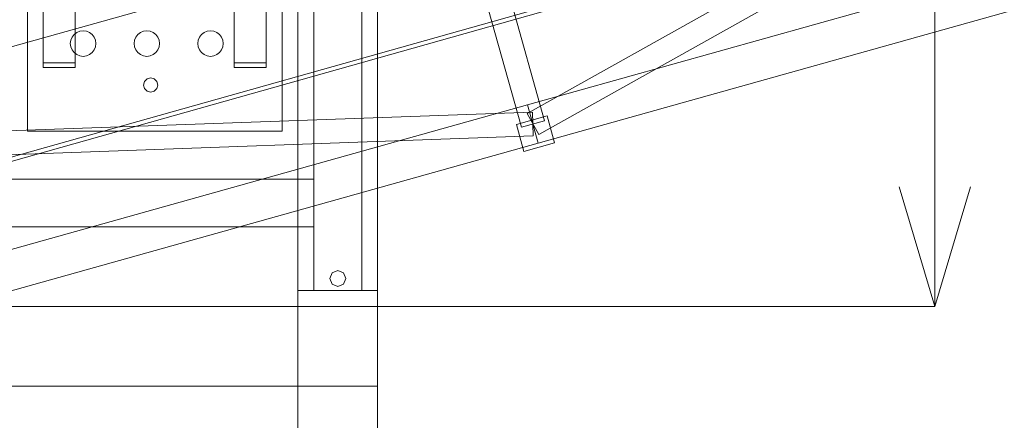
# Model space of a CAD drawing. Header units: millimetres. Extents: x -4738 to 65662, y -68080 to 6847.
# Tile 769 of 1056: x 5500 to 6737, y 957 to 1460. Entities that reach past the tile are written whole.
import ezdxf

# ---------------------------------------------------------------- set-up
doc = ezdxf.new("R2010")
doc.units = ezdxf.units.MM
for name, color, linetype, lineweight in [('COTAS_P', 1, 'Continuous', 0), ('lateral_C01', 7, 'Continuous', 0), ('lateral_dosificador', 7, 'Continuous', 0)]:
    doc.layers.add(name, color=color, linetype=linetype, lineweight=lineweight)
doc.dimstyles.new('R19_100', dxfattribs={"dimtxt": 250, "dimasz": 150, "dimexe": 150, "dimexo": 80, "dimgap": 100, "dimtad": 1, "dimtih": 1, "dimtoh": 1, "dimdsep": 46, "dimcen": 0.09, "dimadec": 0, "dimazin": 0, "dimtfac": 1, "dimtdec": 4, "dimtofl": 0, "dimtmove": 0, "dimatfit": 3, "dimfxl": 1, "dimtolj": 1, "dimtzin": 0, "dimarcsym": 0})

# ---------------------------------------------------------------- blocks, each defined once
blk = doc.blocks.new('DIM_R30_1')
at = {"layer": 'COTAS_P'}
for p, q in [((807.3, 1106.7), (9950.7, 3666.7)), ((9950.7, 3666.7), (9794.1, 3669.6)), ((9950.7, 3666.7), (9818.4, 3582.9)), ((10193.4, 2800), (9950.7, 3666.7)), ((807.3, 1106.7), (939.7, 1190.4)), ((1050, 240), (807.3, 1106.7)), ((807.3, 1106.7), (963.9, 1103.8))]:
    blk.add_line(p, q, dxfattribs=at)
blk.add_text('9495 P', height=250, rotation=15.6414, dxfattribs=at).set_placement((5352.1, 2483))
blk = doc.blocks.new('DIM_R30_22')
at = {"layer": 'COTAS_P'}
for p, q in [((4250, 2000), (4400, 2045)), ((5950, 2000), (5800, 2045)), ((4250, 1100), (4250, 2000)), ((5950, 2000), (4250, 2000)), ((4250, 2000), (4400, 1955)), ((5950, 2000), (5800, 1955)), ((5950, 1100), (5950, 2000))]:
    blk.add_line(p, q, dxfattribs=at)
blk.add_text('1700 P', height=250, rotation=180, dxfattribs=at).set_placement((5100, 1900))
blk = doc.blocks.new('DIM_R30_23')
at = {"layer": 'COTAS_P'}
for p, q in [((5950, 3700), (6650, 3700)), ((6650, 3700), (6605, 3550)), ((6650, 1100), (6650, 3700)), ((6650, 3700), (6695, 3550)), ((6650, 1100), (6605, 1250)), ((6650, 1100), (6695, 1250)), ((5950, 1100), (6650, 1100))]:
    blk.add_line(p, q, dxfattribs=at)
blk.add_text('2600 P', height=250, rotation=90, dxfattribs=at).set_placement((6550, 2400))

msp = doc.modelspace()

# ---------------------------------------------------------------- linework, layer by layer
at = {"layer": 'lateral_C01'}
for p, q in [((1103.221, 51.156), (10242.208, 2626.749)), ((1104.577, 46.344), (10243.564, 2621.936)), ((6137.735, 1342.127), (7215.108, 1944.926)), ((6152.383, 1315.946), (7229.756, 1918.746)), ((6138.318, 1353.111), (7293.88, 1676.649)), ((6151.799, 1304.962), (7307.361, 1628.501)), ((6081.315, 1612.341), (6159.503, 1333.081)), ((6130.614, 1324.992), (6052.426, 1604.253)), ((4916.701, 1265.499), (6072.263, 1589.038)), ((4982.757, 1029.572), (6138.318, 1353.111)), ((6138.318, 1353.111), (6151.799, 1304.962)), ((4910.771, 1299.749), (6144.521, 1344.027)), ((6124.451, 1328.459), (6162.97, 1339.244)), ((6137.735, 1342.127), (6152.383, 1315.946)), ((6144.521, 1344.027), (6145.597, 1314.046)), ((6172.407, 1305.54), (6162.97, 1339.244)), ((6124.451, 1328.459), (6133.888, 1294.755)), ((6159.503, 1333.081), (6130.614, 1324.992)), ((4911.847, 1269.768), (6145.597, 1314.046)), ((4996.238, 981.424), (6151.799, 1304.962)), ((6133.888, 1294.755), (6172.407, 1305.54))]:
    msp.add_line(p, q, dxfattribs=at)
at = {"layer": 'lateral_dosificador'}
for p, q in [((5870, 3660), (5870, 1120)), ((5930, 1120), (5930, 3660)), ((5850, 12), (5850, 2100)), ((5950, 2100), (5950, 12)), ((5530, 1400), (5530, 1720)), ((5570, 1720), (5570, 1400)), ((5770, 1400), (5770, 1720)), ((5810, 1720), (5810, 1400)), ((5510, 1320), (5510, 1670)), ((5830, 1670), (5830, 1320)), ((5564.545, 1434.141), (5566.144, 1438)), ((5566.144, 1438), (5568.686, 1441.314)), ((5568.686, 1441.314), (5572, 1443.856)), ((5572, 1443.856), (5575.859, 1445.455)), ((5575.859, 1445.455), (5580, 1446)), ((5580, 1446), (5584.141, 1445.455)), ((5584.141, 1445.455), (5588, 1443.856)), ((5588, 1443.856), (5591.314, 1441.314)), ((5591.314, 1441.314), (5593.856, 1438)), ((5593.856, 1438), (5595.455, 1434.141)), ((5644.545, 1434.141), (5646.144, 1438)), ((5646.144, 1438), (5648.686, 1441.314)), ((5648.686, 1441.314), (5652, 1443.856)), ((5652, 1443.856), (5655.859, 1445.455)), ((5655.859, 1445.455), (5660, 1446)), ((5660, 1446), (5664.141, 1445.455)), ((5664.141, 1445.455), (5668, 1443.856)), ((5668, 1443.856), (5671.314, 1441.314)), ((5671.314, 1441.314), (5673.856, 1438)), ((5673.856, 1438), (5675.455, 1434.141)), ((5724.545, 1434.141), (5726.144, 1438)), ((5726.144, 1438), (5728.686, 1441.314)), ((5728.686, 1441.314), (5732, 1443.856)), ((5732, 1443.856), (5735.859, 1445.455)), ((5735.859, 1445.455), (5740, 1446)), ((5740, 1446), (5744.141, 1445.455)), ((5744.141, 1445.455), (5748, 1443.856)), ((5748, 1443.856), (5751.314, 1441.314)), ((5751.314, 1441.314), (5753.856, 1438)), ((5753.856, 1438), (5755.455, 1434.141)), ((5564, 1430), (5564.545, 1434.141)), ((5564.545, 1425.859), (5564, 1430)), ((5566.144, 1422), (5564.545, 1425.859)), ((5595.455, 1425.859), (5593.856, 1422)), ((5595.455, 1434.141), (5596, 1430)), ((5596, 1430), (5595.455, 1425.859)), ((5644, 1430), (5644.545, 1434.141)), ((5644.545, 1425.859), (5644, 1430)), ((5646.144, 1422), (5644.545, 1425.859)), ((5675.455, 1425.859), (5673.856, 1422)), ((5675.455, 1434.141), (5676, 1430)), ((5676, 1430), (5675.455, 1425.859)), ((5724, 1430), (5724.545, 1434.141)), ((5724.545, 1425.859), (5724, 1430)), ((5726.144, 1422), (5724.545, 1425.859)), ((5755.455, 1425.859), (5753.856, 1422)), ((5755.455, 1434.141), (5756, 1430)), ((5756, 1430), (5755.455, 1425.859)), ((5568.686, 1418.686), (5566.144, 1422)), ((5572, 1416.144), (5568.686, 1418.686)), ((5575.859, 1414.545), (5572, 1416.144)), ((5580, 1414), (5575.859, 1414.545)), ((5584.141, 1414.545), (5580, 1414)), ((5588, 1416.144), (5584.141, 1414.545)), ((5591.314, 1418.686), (5588, 1416.144)), ((5593.856, 1422), (5591.314, 1418.686)), ((5648.686, 1418.686), (5646.144, 1422)), ((5652, 1416.144), (5648.686, 1418.686)), ((5655.859, 1414.545), (5652, 1416.144)), ((5660, 1414), (5655.859, 1414.545)), ((5664.141, 1414.545), (5660, 1414)), ((5668, 1416.144), (5664.141, 1414.545)), ((5671.314, 1418.686), (5668, 1416.144)), ((5673.856, 1422), (5671.314, 1418.686)), ((5728.686, 1418.686), (5726.144, 1422)), ((5732, 1416.144), (5728.686, 1418.686)), ((5735.859, 1414.545), (5732, 1416.144)), ((5740, 1414), (5735.859, 1414.545)), ((5744.141, 1414.545), (5740, 1414)), ((5748, 1416.144), (5744.141, 1414.545)), ((5751.314, 1418.686), (5748, 1416.144)), ((5753.856, 1422), (5751.314, 1418.686)), ((5570, 1406), (5530, 1406)), ((5530, 1400), (5530, 1406)), ((5570, 1400), (5530, 1400)), ((5570, 1406), (5570, 1400)), ((5810, 1406), (5770, 1406)), ((5770, 1400), (5770, 1406)), ((5810, 1400), (5770, 1400)), ((5810, 1406), (5810, 1400)), ((5657.206, 1382.5), (5660.5, 1385.794)), ((5660.5, 1385.794), (5665, 1387)), ((5665, 1387), (5669.5, 1385.794)), ((5669.5, 1385.794), (5672.794, 1382.5)), ((5656, 1378), (5657.206, 1382.5)), ((5657.206, 1373.5), (5656, 1378)), ((5660.5, 1370.206), (5657.206, 1373.5)), ((5672.794, 1373.5), (5669.5, 1370.206)), ((5672.794, 1382.5), (5674, 1378)), ((5674, 1378), (5672.794, 1373.5)), ((5665, 1369), (5660.5, 1370.206)), ((5669.5, 1370.206), (5665, 1369)), ((5510, 1320), (5830, 1320)), ((5870, 1260), (4330, 1260)), ((5870, 1200), (5870, 1260)), ((5870, 1200), (4330, 1200)), ((5892.929, 1142.071), (5890, 1135)), ((5900, 1145), (5892.929, 1142.071)), ((5907.071, 1142.071), (5900, 1145)), ((5910, 1135), (5907.071, 1142.071)), ((5890, 1135), (5892.929, 1127.929)), ((5892.929, 1127.929), (5900, 1125)), ((5900, 1125), (5907.071, 1127.929)), ((5907.071, 1127.929), (5910, 1135)), ((5950, 1120), (5850, 1120)), ((5850, 1120), (5850, 1100)), ((5930, 1120), (5870, 1120)), ((5950, 1100), (5950, 1120)), ((5950, 1100), (4250, 1100)), ((5950, 1100), (5850, 1100)), ((5850, 12), (5850, 1100)), ((5950, 1100), (5950, 12)), ((5950, 1100), (5950, 1000)), ((5950, 1000), (4250, 1000))]:
    msp.add_line(p, q, dxfattribs=at)

# ---------------------------------------------------------------- dimensions: what is measured, and where the dimension line sits
at = {"layer": 'COTAS_P'}
for p1, p2, distance, picture, middle in [((5950, 1100), (5950, 3700), -700, 'DIM_R30_23', (6650, 2400)), ((1050, 240), (10193.381, 2800), 900, 'DIM_R30_1', (5379.037, 2386.671)), ((5950, 1100), (4250, 1100), -900, 'DIM_R30_22', (5100, 2000))]:
    dim = msp.add_aligned_dim(p1=p1, p2=p2, distance=distance, text='<> P', dimstyle='R19_100', dxfattribs=at)
    dim.commit()
    dim.dimension.update_dxf_attribs({"geometry": picture, "text_midpoint": middle})

doc.saveas('drawing.dxf')
